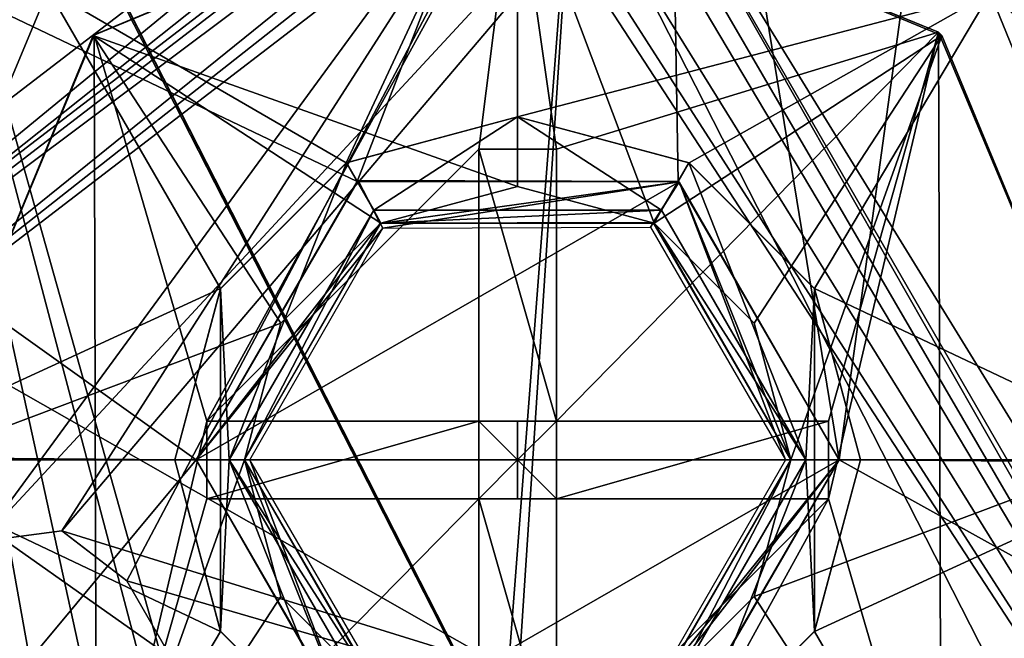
# Model space of a CAD drawing. Header units: millimetres. Extents: x -78 to 78, y -78 to 78.
# Tile 435 of 449: x 57.68 to 62.27, y 35.17 to 38.05. Entities that reach past the tile are written whole.
import ezdxf

# ---------------------------------------------------------------- set-up
doc = ezdxf.new("R2010")
doc.units = ezdxf.units.MM
doc.header["$LTSCALE"] = 41.718519
for name, color, linetype in [('10', 7, 'CONTINUOUS'), ('102', 7, 'CONTINUOUS'), ('113', 7, 'CONTINUOUS'), ('114', 7, 'CONTINUOUS'), ('1152', 7, 'CONTINUOUS'), ('122', 7, 'CONTINUOUS'), ('1236', 7, 'CONTINUOUS'), ('1278', 7, 'CONTINUOUS'), ('1294', 7, 'CONTINUOUS'), ('1295', 7, 'CONTINUOUS'), ('1300', 7, 'CONTINUOUS'), ('1323', 7, 'CONTINUOUS'), ('1378', 7, 'CONTINUOUS'), ('1397', 7, 'CONTINUOUS'), ('1403', 7, 'CONTINUOUS'), ('1533', 7, 'CONTINUOUS'), ('1552', 7, 'CONTINUOUS'), ('1578', 7, 'CONTINUOUS'), ('1607', 7, 'CONTINUOUS'), ('1608', 7, 'CONTINUOUS'), ('1657', 7, 'CONTINUOUS'), ('1721', 7, 'CONTINUOUS'), ('1742', 7, 'CONTINUOUS'), ('1745', 7, 'CONTINUOUS'), ('1746', 7, 'CONTINUOUS'), ('1747', 7, 'CONTINUOUS'), ('1749', 7, 'CONTINUOUS'), ('1756', 7, 'CONTINUOUS'), ('1769', 7, 'CONTINUOUS'), ('2704', 7, 'CONTINUOUS'), ('2720', 7, 'CONTINUOUS'), ('2728', 7, 'CONTINUOUS'), ('2737', 7, 'CONTINUOUS'), ('307', 7, 'CONTINUOUS'), ('319', 7, 'CONTINUOUS'), ('503', 7, 'CONTINUOUS'), ('504', 7, 'CONTINUOUS'), ('505', 7, 'CONTINUOUS'), ('506', 7, 'CONTINUOUS'), ('507', 7, 'CONTINUOUS'), ('508', 7, 'CONTINUOUS'), ('509', 7, 'CONTINUOUS'), ('510', 7, 'CONTINUOUS'), ('511', 7, 'CONTINUOUS'), ('512', 7, 'CONTINUOUS'), ('513', 7, 'CONTINUOUS'), ('514', 7, 'CONTINUOUS'), ('515', 7, 'CONTINUOUS'), ('516', 7, 'CONTINUOUS'), ('517', 7, 'CONTINUOUS'), ('518', 7, 'CONTINUOUS'), ('519', 7, 'CONTINUOUS'), ('520', 7, 'CONTINUOUS'), ('521', 7, 'CONTINUOUS'), ('522', 7, 'CONTINUOUS'), ('523', 7, 'CONTINUOUS'), ('524', 7, 'CONTINUOUS'), ('525', 7, 'CONTINUOUS'), ('526', 7, 'CONTINUOUS'), ('527', 7, 'CONTINUOUS'), ('528', 7, 'CONTINUOUS'), ('529', 7, 'CONTINUOUS'), ('5295', 7, 'CONTINUOUS'), ('5296', 7, 'CONTINUOUS'), ('5297', 7, 'CONTINUOUS'), ('530', 7, 'CONTINUOUS'), ('531', 7, 'CONTINUOUS'), ('5319', 7, 'CONTINUOUS'), ('532', 7, 'CONTINUOUS'), ('5320', 7, 'CONTINUOUS'), ('5321', 7, 'CONTINUOUS'), ('533', 7, 'CONTINUOUS'), ('534', 7, 'CONTINUOUS'), ('535', 7, 'CONTINUOUS'), ('536', 7, 'CONTINUOUS'), ('537', 7, 'CONTINUOUS'), ('538', 7, 'CONTINUOUS'), ('6', 7, 'CONTINUOUS'), ('75', 7, 'CONTINUOUS')]:
    doc.layers.add(name, color=color, linetype=linetype)

msp = doc.modelspace()

# ---------------------------------------------------------------- linework, layer by layer
at = {"layer": '10', "linetype": 'CONTINUOUS'}
for points in [[(58.04, 49.4512, -2), (69.0121, 32.4252, -2), (52.7292, 47.73, -2), (58.04, 49.4512, -2)], [(69.0121, 32.4252, -2), (62.2046, 38.179, -2), (52.7292, 47.73, -2), (69.0121, 32.4252, -2)], [(56.9004, 36.0125, -2), (22.2046, 38.179, -2), (57.8091, 38.1929, -2), (56.9004, 36.0125, -2)], [(62.2046, 38.179, -2), (69.0121, 32.4252, -2), (63.0996, 35.9875, -2), (62.2046, 38.179, -2)], [(22.1909, 33.8071, -2), (23.0996, 35.9875, -2), (57.7954, 33.821, -2), (22.1909, 33.8071, -2)], [(57.7954, 33.821, -2), (23.0996, 35.9875, -2), (56.9004, 36.0125, -2), (57.7954, 33.821, -2)], [(63.0996, 35.9875, -2), (69.0121, 32.4252, -2), (62.1909, 33.8071, -2), (63.0996, 35.9875, -2)]]:
    msp.add_3dface(points, dxfattribs=at)
at = {"layer": '102', "linetype": 'CONTINUOUS'}
for points in [[(57.8091, 38.1929, -2), (60, 39.1, -2), (59.2, 37.3856, -0.5), (57.8091, 38.1929, -2)], [(60, 39.1, -2), (60, 37.6, -0.5), (59.2, 37.3856, -0.5), (60, 39.1, -2)], [(56.9004, 36.0125, -2), (57.8091, 38.1929, -2), (58.6144, 36.8, -0.5), (56.9004, 36.0125, -2)], [(58.6144, 36.8, -0.5), (57.8091, 38.1929, -2), (59.2, 37.3856, -0.5), (58.6144, 36.8, -0.5)], [(58.4, 36, -0.5), (56.9004, 36.0125, -2), (58.6144, 36.8, -0.5), (58.4, 36, -0.5)], [(57.7954, 33.821, -2), (56.9004, 36.0125, -2), (58.6144, 35.2, -0.5), (57.7954, 33.821, -2)], [(58.6144, 35.2, -0.5), (56.9004, 36.0125, -2), (58.4, 36, -0.5), (58.6144, 35.2, -0.5)], [(59.2, 34.6144, -0.5), (57.7954, 33.821, -2), (58.6144, 35.2, -0.5), (59.2, 34.6144, -0.5)]]:
    msp.add_3dface(points, dxfattribs=at)
at = {"layer": '113', "linetype": 'CONTINUOUS'}
for points in [[(60, 39.1, -2), (62.2046, 38.179, -2), (60, 37.6, -0.5), (60, 39.1, -2)], [(60, 37.6, -0.5), (62.2046, 38.179, -2), (60.8, 37.3856, -0.5), (60, 37.6, -0.5)], [(60.8, 37.3856, -0.5), (62.2046, 38.179, -2), (61.3856, 36.8, -0.5), (60.8, 37.3856, -0.5)], [(62.2046, 38.179, -2), (63.0996, 35.9875, -2), (61.3856, 36.8, -0.5), (62.2046, 38.179, -2)], [(61.3856, 36.8, -0.5), (63.0996, 35.9875, -2), (61.6, 36, -0.5), (61.3856, 36.8, -0.5)], [(61.6, 36, -0.5), (63.0996, 35.9875, -2), (61.3856, 35.2, -0.5), (61.6, 36, -0.5)], [(63.0996, 35.9875, -2), (62.1909, 33.8071, -2), (61.3856, 35.2, -0.5), (63.0996, 35.9875, -2)], [(61.3856, 35.2, -0.5), (62.1909, 33.8071, -2), (60.8, 34.6144, -0.5), (61.3856, 35.2, -0.5)]]:
    msp.add_3dface(points, dxfattribs=at)
at = {"layer": '114', "linetype": 'CONTINUOUS'}
for points in [[(59.2, 37.3856, -0.5), (60, 37.6, -0.5), (59.2014, 37.3856), (59.2, 37.3856, -0.5)], [(60, 37.6, -0.5), (60, 37.6), (59.2014, 37.3856), (60, 37.6, -0.5)], [(58.6144, 36.8, -0.5), (59.2, 37.3856, -0.5), (58.6144, 36.7986), (58.6144, 36.8, -0.5)], [(58.6144, 36.7986), (59.2, 37.3856, -0.5), (59.2014, 37.3856), (58.6144, 36.7986)], [(58.4, 36, -0.5), (58.6144, 36.8, -0.5), (58.4, 36), (58.4, 36, -0.5)], [(58.4, 36), (58.6144, 36.8, -0.5), (58.6144, 36.7986), (58.4, 36)], [(58.6144, 35.2, -0.5), (58.4, 36, -0.5), (58.6144, 35.2014), (58.6144, 35.2, -0.5)], [(58.6144, 35.2014), (58.4, 36, -0.5), (58.4, 36), (58.6144, 35.2014)], [(59.2014, 34.6144), (58.6144, 35.2, -0.5), (58.6144, 35.2014), (59.2014, 34.6144)], [(59.2, 34.6144, -0.5), (58.6144, 35.2, -0.5), (59.2014, 34.6144), (59.2, 34.6144, -0.5)]]:
    msp.add_3dface(points, dxfattribs=at)
at = {"layer": '1152', "color": 7, "linetype": 'CONTINUOUS'}
for points in [[(54.2573, 47.5689, 19.2), (65.4023, 30.4828, 19.2), (55.4541, 45.9646, 22.9248), (54.2573, 47.5689, 19.2)], [(55.4541, 45.9646, 22.9248), (65.4023, 30.4828, 19.2), (57.1228, 43.8319, 23.6504), (55.4541, 45.9646, 22.9248)], [(57.1228, 43.8319, 23.6504), (65.4023, 30.4828, 19.2), (58.7509, 41.6681, 22.9248), (57.1228, 43.8319, 23.6504)], [(58.7509, 41.6681, 22.9248), (65.4023, 30.4828, 19.2), (60.2966, 39.4445, 22.2), (58.7509, 41.6681, 22.9248)], [(60.2966, 39.4445, 22.2), (65.4023, 30.4828, 19.2), (62.3992, 36.0262, 22.2), (60.2966, 39.4445, 22.2)]]:
    msp.add_3dface(points, dxfattribs=at)
at = {"layer": '122', "linetype": 'CONTINUOUS'}
for points in [[(60, 37.6, -0.5), (60.8, 37.3856, -0.5), (60, 37.6), (60, 37.6, -0.5)], [(60, 37.6), (60.8, 37.3856, -0.5), (60.7986, 37.3856), (60, 37.6)], [(60.8, 37.3856, -0.5), (61.3856, 36.8, -0.5), (60.7986, 37.3856), (60.8, 37.3856, -0.5)], [(60.7986, 37.3856), (61.3856, 36.8, -0.5), (61.3856, 36.7986), (60.7986, 37.3856)], [(61.3856, 36.8, -0.5), (61.6, 36, -0.5), (61.3856, 36.7986), (61.3856, 36.8, -0.5)], [(61.3856, 36.7986), (61.6, 36, -0.5), (61.6, 36), (61.3856, 36.7986)], [(61.6, 36, -0.5), (61.3856, 35.2, -0.5), (61.6, 36), (61.6, 36, -0.5)], [(61.6, 36), (61.3856, 35.2, -0.5), (61.3856, 35.2014), (61.6, 36)], [(61.3856, 35.2014), (60.8, 34.6144, -0.5), (60.7986, 34.6144), (61.3856, 35.2014)], [(61.3856, 35.2, -0.5), (60.8, 34.6144, -0.5), (61.3856, 35.2014), (61.3856, 35.2, -0.5)]]:
    msp.add_3dface(points, dxfattribs=at)
at = {"layer": '1236', "color": 7, "linetype": 'CONTINUOUS'}
msp.add_3dface([(55.0703, 35.7203, 23.3613), (61.3058, 40.5049, 23.3613), (52.5606, 38.9911, 26.0387), (55.0703, 35.7203, 23.3613)], dxfattribs=at)
at = {"layer": '1278', "color": 7, "linetype": 'CONTINUOUS'}
for points in [[(61.3058, 40.5049, 23.3613), (55.0703, 35.7203, 23.3613), (55.229, 35.5135, 23.2412), (61.3058, 40.5049, 23.3613)], [(61.3713, 40.3968, 23.292), (61.3058, 40.5049, 23.3613), (55.229, 35.5135, 23.2412), (61.3713, 40.3968, 23.292)], [(61.4399, 40.2799, 23.2413), (61.3713, 40.3968, 23.292), (55.229, 35.5135, 23.2412), (61.4399, 40.2799, 23.2413)], [(61.4867, 40.1983, 23.2185), (61.4399, 40.2799, 23.2413), (55.229, 35.5135, 23.2412), (61.4867, 40.1983, 23.2185)], [(55.4019, 35.2882, 23.2), (61.4867, 40.1983, 23.2185), (55.229, 35.5135, 23.2412), (55.4019, 35.2882, 23.2)], [(61.5338, 40.1145, 23.2046), (61.4867, 40.1983, 23.2185), (55.4019, 35.2882, 23.2), (61.5338, 40.1145, 23.2046)], [(61.5807, 40.0294, 23.2), (61.5338, 40.1145, 23.2046), (55.4019, 35.2882, 23.2), (61.5807, 40.0294, 23.2)]]:
    msp.add_3dface(points, dxfattribs=at)
at = {"layer": '1294', "color": 7, "linetype": 'CONTINUOUS'}
msp.add_3dface([(62.4194, 40.5737, 22.2175), (61.5807, 40.0294, 23.2), (63.6074, 36.7237, 23.2), (62.4194, 40.5737, 22.2175)], dxfattribs=at)
at = {"layer": '1295', "color": 7, "linetype": 'CONTINUOUS'}
for points in [[(57.4933, 35.6187, 23.2), (61.5807, 40.0294, 23.2), (55.4019, 35.2882, 23.2), (57.4933, 35.6187, 23.2)], [(61.5807, 40.0294, 23.2), (57.4933, 35.6187, 23.2), (57.8727, 35.6686, 23.2), (61.5807, 40.0294, 23.2)], [(65.4568, 33.3158, 23.2), (61.5807, 40.0294, 23.2), (57.8727, 35.6686, 23.2), (65.4568, 33.3158, 23.2)], [(61.5807, 40.0294, 23.2), (65.4568, 33.3158, 23.2), (63.6074, 36.7237, 23.2), (61.5807, 40.0294, 23.2)], [(65.4568, 33.3158, 23.2), (57.8727, 35.6686, 23.2), (58.1763, 35.4356, 23.2), (65.4568, 33.3158, 23.2)], [(65.4568, 33.3158, 23.2), (58.1763, 35.4356, 23.2), (59.7763, 32.6644, 23.2), (65.4568, 33.3158, 23.2)]]:
    msp.add_3dface(points, dxfattribs=at)
at = {"layer": '1300', "color": 7, "linetype": 'CONTINUOUS'}
msp.add_3dface([(57.1228, 43.8319, 23.6504), (60.2966, 39.4445, 22.2), (55.2085, 35.5403, 22.2), (57.1228, 43.8319, 23.6504)], dxfattribs=at)
at = {"layer": '1323', "color": 7, "linetype": 'CONTINUOUS'}
for points in [[(55.2085, 35.5403, 22.2), (60.2966, 39.4445, 22.2), (57.4933, 35.6187, 22.2), (55.2085, 35.5403, 22.2)], [(57.4933, 35.6187, 22.2), (60.2966, 39.4445, 22.2), (57.8727, 35.6686, 22.2), (57.4933, 35.6187, 22.2)], [(57.8727, 35.6686, 22.2), (60.2966, 39.4445, 22.2), (58.1763, 35.4356, 22.2), (57.8727, 35.6686, 22.2)], [(58.1763, 35.4356, 22.2), (60.2966, 39.4445, 22.2), (59.7763, 32.6644, 22.2), (58.1763, 35.4356, 22.2)], [(59.7763, 32.6644, 22.2), (60.2966, 39.4445, 22.2), (59.8263, 32.285, 22.2), (59.7763, 32.6644, 22.2)], [(60.2966, 39.4445, 22.2), (64.3082, 32.4961, 22.2), (59.8263, 32.285, 22.2), (60.2966, 39.4445, 22.2)], [(60.2966, 39.4445, 22.2), (62.3992, 36.0262, 22.2), (64.3082, 32.4961, 22.2), (60.2966, 39.4445, 22.2)]]:
    msp.add_3dface(points, dxfattribs=at)
at = {"layer": '1378', "color": 7, "linetype": 'CONTINUOUS'}
for points in [[(58.1763, 35.4356, 22.2), (59.7763, 32.6644, 22.2), (58.1763, 35.4356, 23.2), (58.1763, 35.4356, 22.2)], [(58.1763, 35.4356, 23.2), (59.7763, 32.6644, 22.2), (59.7763, 32.6644, 23.2), (58.1763, 35.4356, 23.2)]]:
    msp.add_3dface(points, dxfattribs=at)
at = {"layer": '1397', "color": 7, "linetype": 'CONTINUOUS'}
for points in [[(57.4933, 35.6187, 22.2), (57.8727, 35.6686, 22.2), (57.4933, 35.6187, 23.2), (57.4933, 35.6187, 22.2)], [(57.4933, 35.6187, 23.2), (57.8727, 35.6686, 22.2), (57.8727, 35.6686, 23.2), (57.4933, 35.6187, 23.2)], [(57.8727, 35.6686, 22.2), (58.1763, 35.4356, 22.2), (57.8727, 35.6686, 23.2), (57.8727, 35.6686, 22.2)], [(57.8727, 35.6686, 23.2), (58.1763, 35.4356, 22.2), (58.1763, 35.4356, 23.2), (57.8727, 35.6686, 23.2)]]:
    msp.add_3dface(points, dxfattribs=at)
at = {"layer": '1403', "color": 7, "linetype": 'CONTINUOUS'}
for points in [[(54.2573, 47.5689, 19.2), (58.4307, 42.456, 17.2), (65.4023, 30.4828, 19.2), (54.2573, 47.5689, 19.2)], [(58.4307, 42.456, 17.2), (68.6904, 22.3216, 17.2), (65.4023, 30.4828, 19.2), (58.4307, 42.456, 17.2)]]:
    msp.add_3dface(points, dxfattribs=at)
at = {"layer": '1533', "color": 7, "linetype": 'CONTINUOUS'}
for points in [[(62.6242, 41.2692, 17.2), (67.9711, 31.6996, 17.2), (58.4307, 42.456, 17.2), (62.6242, 41.2692, 17.2)], [(58.4307, 42.456, 17.2), (67.9711, 31.6996, 17.2), (68.6904, 22.3216, 17.2), (58.4307, 42.456, 17.2)]]:
    msp.add_3dface(points, dxfattribs=at)
at = {"layer": '1552', "color": 7, "linetype": 'CONTINUOUS'}
for points in [[(58.4214, 49.4422, -1), (60.0243, 50.1314, -1), (69.5727, 31.8942, -1), (58.4214, 49.4422, -1)], [(60.0243, 50.1314, -1), (71.4062, 31.8942, -1), (69.5727, 31.8942, -1), (60.0243, 50.1314, -1)]]:
    msp.add_3dface(points, dxfattribs=at)
at = {"layer": '1578', "color": 7, "linetype": 'CONTINUOUS'}
msp.add_3dface([(60.0243, 50.1314, -1), (62.7263, 45.5729, 18.2349), (71.4062, 31.8942, -1), (60.0243, 50.1314, -1)], dxfattribs=at)
at = {"layer": '1607', "color": 7, "linetype": 'CONTINUOUS'}
msp.add_3dface([(56.8961, 49.7825), (68.8182, 31.2971), (62.6242, 41.2692, 17.2), (56.8961, 49.7825)], dxfattribs=at)
at = {"layer": '1608', "color": 7, "linetype": 'CONTINUOUS'}
for points in [[(69.0121, 32.4252), (58.0398, 49.4514), (58.8542, 48.8716), (69.0121, 32.4252)], [(69.9811, 30.9014), (69.0121, 32.4252), (58.8542, 48.8716), (69.9811, 30.9014)]]:
    msp.add_3dface(points, dxfattribs=at)
at = {"layer": '1657', "color": 7, "linetype": 'CONTINUOUS'}
msp.add_3dface([(72.787, 23.6521, 19.2), (62.7263, 45.5729, 18.2349), (61.9149, 44.9883, 19.2), (72.787, 23.6521, 19.2)], dxfattribs=at)
at = {"layer": '1721', "color": 7, "linetype": 'CONTINUOUS'}
for points in [[(58.4214, 49.4422, -1), (69.5727, 31.8942, -1), (58.8542, 48.8716), (58.4214, 49.4422, -1)], [(58.8542, 48.8716), (69.5727, 31.8942, -1), (69.8767, 31.1979, -0.7138), (58.8542, 48.8716)], [(69.9811, 30.9014), (58.8542, 48.8716), (69.982, 30.9047, -0.0619), (69.9811, 30.9014)], [(69.982, 30.9047, -0.0619), (58.8542, 48.8716), (69.8767, 31.1979, -0.7138), (69.982, 30.9047, -0.0619)]]:
    msp.add_3dface(points, dxfattribs=at)
at = {"layer": '1742', "linetype": 'CONTINUOUS'}
for points in [[(70.9157, 31.5835, 19.2), (61.9149, 44.9883, 19.2), (57.6995, 51.9363, 19.2), (70.9157, 31.5835, 19.2)], [(72.787, 23.6521, 19.2), (61.9149, 44.9883, 19.2), (70.9157, 31.5835, 19.2), (72.787, 23.6521, 19.2)]]:
    msp.add_3dface(points, dxfattribs=at)
at = {"layer": '1745', "linetype": 'CONTINUOUS'}
msp.add_3dface([(69.7599, 30.9897, 28.7), (56.7696, 51.03, 28.7), (56.7695, 10.7164, 28.7), (69.7599, 30.9897, 28.7)], dxfattribs=at)
at = {"layer": '1746', "linetype": 'CONTINUOUS'}
for points in [[(70.6479, 31.4545, 27.7349), (57.4701, 51.7463, 27.7349), (56.7696, 51.03, 28.7), (70.6479, 31.4545, 27.7349)], [(69.7599, 30.9897, 28.7), (70.6479, 31.4545, 27.7349), (56.7696, 51.03, 28.7), (69.7599, 30.9897, 28.7)]]:
    msp.add_3dface(points, dxfattribs=at)
at = {"layer": '1747', "linetype": 'CONTINUOUS'}
for points in [[(70.6479, 31.4545, 27.7349), (57.6995, 51.9363, 19.2), (57.4701, 51.7463, 27.7349), (70.6479, 31.4545, 27.7349)], [(70.9157, 31.5835, 19.2), (57.6995, 51.9363, 19.2), (70.6479, 31.4545, 27.7349), (70.9157, 31.5835, 19.2)]]:
    msp.add_3dface(points, dxfattribs=at)
at = {"layer": '1749', "linetype": 'CONTINUOUS'}
msp.add_3dface([(63.1901, 41.0327, 19.2), (68.6225, 30.5532, 25.7174), (55.8232, 50.2625, 25.7174), (63.1901, 41.0327, 19.2)], dxfattribs=at)
at = {"layer": '1756', "linetype": 'CONTINUOUS'}
for points in [[(68.6225, 30.5532, 25.7174), (55.4526, 49.9261, 26.2), (55.8232, 50.2625, 25.7174), (68.6225, 30.5532, 25.7174)], [(68.1668, 30.3465, 26.2), (55.4526, 49.9261, 26.2), (68.6225, 30.5532, 25.7174), (68.1668, 30.3465, 26.2)]]:
    msp.add_3dface(points, dxfattribs=at)
at = {"layer": '1769', "linetype": 'CONTINUOUS'}
for points in [[(68.1668, 30.3465, 26.2), (58.5425, 44.2676, 26.2), (55.4526, 49.9261, 26.2), (68.1668, 30.3465, 26.2)], [(52.229, 39.4232, 26.2), (58.5425, 44.2676, 26.2), (68.1668, 30.3465, 26.2), (52.229, 39.4232, 26.2)], [(52.229, 39.4232, 26.2), (67.6081, 28.5654, 26.2), (50.2838, 37.2762, 26.2), (52.229, 39.4232, 26.2)], [(67.6081, 28.5654, 26.2), (52.229, 39.4232, 26.2), (68.1668, 30.3465, 26.2), (67.6081, 28.5654, 26.2)], [(60.256, 25.5201, 26.2), (49.2171, 34.5772, 26.2), (50.2838, 37.2762, 26.2), (60.256, 25.5201, 26.2)], [(67.6081, 28.5654, 26.2), (60.256, 25.5201, 26.2), (50.2838, 37.2762, 26.2), (67.6081, 28.5654, 26.2)]]:
    msp.add_3dface(points, dxfattribs=at)
at = {"layer": '2704', "linetype": 'CONTINUOUS'}
for points in [[(66.5703, 21.6404, 21.67), (56.6343, 41.1393, 21.67), (59.1178, 32.3049, 21.67), (66.5703, 21.6404, 21.67)], [(58.4564, 32.8259, 21.67), (56.6343, 41.1393, 21.67), (57.8143, 34.5625, 21.67), (58.4564, 32.8259, 21.67)], [(56.6343, 41.1393, 21.67), (58.4564, 32.8259, 21.67), (58.8393, 32.7872, 21.67), (56.6343, 41.1393, 21.67)], [(57.8143, 34.5625, 21.67), (56.6343, 41.1393, 21.67), (57.5359, 35.0448, 21.67), (57.8143, 34.5625, 21.67)], [(59.1178, 32.3049, 21.67), (56.6343, 41.1393, 21.67), (58.8393, 32.7872, 21.67), (59.1178, 32.3049, 21.67)], [(58.707, 21.4384, 21.67), (55.1976, 33.6948, 21.67), (47.837, 40.2223, 21.67), (58.707, 21.4384, 21.67)]]:
    msp.add_3dface(points, dxfattribs=at)
at = {"layer": '2720', "linetype": 'CONTINUOUS'}
for points in [[(56.5926, 41.1966, 20.074), (66.5547, 21.688, 20.074), (47.8792, 40.1721, 20.074), (56.5926, 41.1966, 20.074)], [(47.8792, 40.1721, 20.074), (66.5547, 21.688, 20.074), (58.725, 21.3895, 20.074), (47.8792, 40.1721, 20.074)]]:
    msp.add_3dface(points, dxfattribs=at)
at = {"layer": '2728', "linetype": 'CONTINUOUS'}
for points in [[(56.5926, 41.1966, 20.074), (56.6343, 41.1393, 21.67), (66.5547, 21.688, 20.074), (56.5926, 41.1966, 20.074)], [(56.6343, 41.1393, 21.67), (66.5703, 21.6404, 21.67), (66.5547, 21.688, 20.074), (56.6343, 41.1393, 21.67)]]:
    msp.add_3dface(points, dxfattribs=at)
at = {"layer": '2737', "linetype": 'CONTINUOUS'}
for points in [[(58.707, 21.4384, 21.67), (47.837, 40.2223, 21.67), (47.8792, 40.1721, 20.074), (58.707, 21.4384, 21.67)], [(58.707, 21.4384, 21.67), (47.8792, 40.1721, 20.074), (58.725, 21.3895, 20.074), (58.707, 21.4384, 21.67)]]:
    msp.add_3dface(points, dxfattribs=at)
at = {"layer": '307', "linetype": 'CONTINUOUS'}
for points in [[(59.2014, 37.3856), (60, 37.6), (59.3285, 37.1651), (59.2014, 37.3856)], [(59.3285, 37.1651), (60, 37.6), (60.6715, 37.1651), (59.3285, 37.1651)], [(60, 37.6), (60.7986, 37.3856), (60.6715, 37.1651), (60, 37.6)], [(58.6144, 36.7986), (59.2014, 37.3856), (58.6547, 36), (58.6144, 36.7986)], [(58.6547, 36), (59.2014, 37.3856), (59.3285, 37.1651), (58.6547, 36)], [(60.7986, 37.3856), (61.3453, 36), (60.6715, 37.1651), (60.7986, 37.3856)], [(60.7986, 37.3856), (61.3856, 36.7986), (61.3453, 36), (60.7986, 37.3856)], [(58.6144, 35.2014), (58.4, 36), (58.6144, 36.7986), (58.6144, 35.2014)], [(58.6144, 35.2014), (58.6144, 36.7986), (58.6547, 36), (58.6144, 35.2014)], [(61.3856, 36.7986), (61.3856, 35.2014), (61.3453, 36), (61.3856, 36.7986)], [(61.3856, 36.7986), (61.6, 36), (61.3856, 35.2014), (61.3856, 36.7986)], [(59.2014, 34.6144), (58.6144, 35.2014), (58.6547, 36), (59.2014, 34.6144)], [(59.3285, 34.8349), (59.2014, 34.6144), (58.6547, 36), (59.3285, 34.8349)], [(61.3453, 36), (60.7986, 34.6144), (60.6715, 34.8349), (61.3453, 36)], [(61.3856, 35.2014), (60.7986, 34.6144), (61.3453, 36), (61.3856, 35.2014)]]:
    msp.add_3dface(points, dxfattribs=at)
at = {"layer": '319', "linetype": 'CONTINUOUS'}
for points in [[(60.6849, 41, 1.5), (51.5, 41, 1.5), (59.2513, 37.299, 1.5), (60.6849, 41, 1.5)], [(51.5, 41, 1.5), (56, 33, 1.5), (58.5, 36, 1.5), (51.5, 41, 1.5)], [(51.5, 41, 1.5), (58.5, 36, 1.5), (59.2513, 37.299, 1.5), (51.5, 41, 1.5)], [(60.7487, 37.299, 1.5), (60.6849, 41, 1.5), (59.2513, 37.299, 1.5), (60.7487, 37.299, 1.5)], [(62.138, 40.6245, 1.5), (60.6849, 41, 1.5), (61.5, 36, 1.5), (62.138, 40.6245, 1.5)], [(61.5, 36, 1.5), (60.6849, 41, 1.5), (60.7487, 37.299, 1.5), (61.5, 36, 1.5)], [(66.9048, 33, 1.5), (62.138, 40.6245, 1.5), (61.5, 36, 1.5), (66.9048, 33, 1.5)], [(66.9048, 33, 1.5), (63.2275, 39.5922, 1.5), (62.138, 40.6245, 1.5), (66.9048, 33, 1.5)], [(58.5, 36, 1.5), (56, 33, 1.5), (59.2513, 34.701, 1.5), (58.5, 36, 1.5)], [(60.7487, 34.701, 1.5), (66.9048, 33, 1.5), (61.5, 36, 1.5), (60.7487, 34.701, 1.5)]]:
    msp.add_3dface(points, dxfattribs=at)
at = {"layer": '503', "linetype": 'CONTINUOUS'}
for points in [[(59.2565, 37.3027, 3), (58.5, 36, 3), (60.754, 37.2967, 3), (59.2565, 37.3027, 3)], [(60.754, 37.2967, 3), (58.5, 36, 3), (61.5, 36, 3), (60.754, 37.2967, 3)], [(61.5, 36, 3), (58.5, 36, 3), (59.246, 34.7033, 3), (61.5, 36, 3)], [(60.7435, 34.6973, 3), (61.5, 36, 3), (59.246, 34.7033, 3), (60.7435, 34.6973, 3)]]:
    msp.add_3dface(points, dxfattribs=at)
at = {"layer": '504', "linetype": 'CONTINUOUS'}
for points in [[(59.2513, 37.299, 1.5), (58.5, 36, 1.5), (59.2565, 37.3027, 3), (59.2513, 37.299, 1.5)], [(58.5, 36, 1.5), (58.5, 36, 3), (59.2565, 37.3027, 3), (58.5, 36, 1.5)], [(60.7487, 37.299, 1.5), (59.2513, 37.299, 1.5), (59.2565, 37.3027, 3), (60.7487, 37.299, 1.5)], [(60.7487, 37.299, 1.5), (59.2565, 37.3027, 3), (60.754, 37.2967, 3), (60.7487, 37.299, 1.5)], [(61.5, 36, 1.5), (60.7487, 37.299, 1.5), (61.5, 36, 3), (61.5, 36, 1.5)], [(60.7487, 37.299, 1.5), (60.754, 37.2967, 3), (61.5, 36, 3), (60.7487, 37.299, 1.5)]]:
    msp.add_3dface(points, dxfattribs=at)
at = {"layer": '505', "linetype": 'CONTINUOUS'}
for points in [[(58.5, 36, 1.5), (59.2513, 34.701, 1.5), (58.5, 36, 3), (58.5, 36, 1.5)], [(58.5, 36, 3), (59.2513, 34.701, 1.5), (59.246, 34.7033, 3), (58.5, 36, 3)], [(60.7487, 34.701, 1.5), (61.5, 36, 1.5), (60.7435, 34.6973, 3), (60.7487, 34.701, 1.5)], [(61.5, 36, 1.5), (61.5, 36, 3), (60.7435, 34.6973, 3), (61.5, 36, 1.5)]]:
    msp.add_3dface(points, dxfattribs=at)
at = {"layer": '506', "linetype": 'CONTINUOUS'}
for points in [[(59.3285, 34.8349), (58.6547, 36), (59.3625, 34.8958, -0.25), (59.3285, 34.8349)], [(58.6547, 36), (58.725, 36, -0.25), (59.3625, 34.8958, -0.25), (58.6547, 36)], [(61.275, 36, -0.25), (60.6715, 34.8349), (60.6375, 34.8958, -0.25), (61.275, 36, -0.25)], [(61.3453, 36), (60.6715, 34.8349), (61.275, 36, -0.25), (61.3453, 36)]]:
    msp.add_3dface(points, dxfattribs=at)
at = {"layer": '507', "linetype": 'CONTINUOUS'}
for points in [[(58.6547, 36), (59.3285, 37.1651), (58.725, 36, -0.25), (58.6547, 36)], [(58.725, 36, -0.25), (59.3285, 37.1651), (59.3625, 37.1042, -0.25), (58.725, 36, -0.25)], [(59.3285, 37.1651), (60.6715, 37.1651), (59.3625, 37.1042, -0.25), (59.3285, 37.1651)], [(59.3625, 37.1042, -0.25), (60.6715, 37.1651), (60.6375, 37.1042, -0.25), (59.3625, 37.1042, -0.25)], [(60.6715, 37.1651), (61.3453, 36), (60.6375, 37.1042, -0.25), (60.6715, 37.1651)], [(60.6375, 37.1042, -0.25), (61.3453, 36), (61.275, 36, -0.25), (60.6375, 37.1042, -0.25)]]:
    msp.add_3dface(points, dxfattribs=at)
at = {"layer": '508', "linetype": 'CONTINUOUS'}
for points in [[(59.3625, 37.1042, -0.35), (60.6375, 37.1042, -0.25), (60, 37.275, -0.35), (59.3625, 37.1042, -0.35)], [(60, 37.275, -0.35), (60.6375, 37.1042, -0.25), (60.6375, 37.1042, -0.35), (60, 37.275, -0.35)], [(58.725, 36, -0.25), (59.3625, 37.1042, -0.25), (58.725, 36, -0.35), (58.725, 36, -0.25)], [(58.725, 36, -0.35), (59.3625, 37.1042, -0.25), (58.8958, 36.6375, -0.35), (58.725, 36, -0.35)], [(58.8958, 36.6375, -0.35), (59.3625, 37.1042, -0.25), (59.3625, 37.1042, -0.35), (58.8958, 36.6375, -0.35)], [(59.3625, 37.1042, -0.25), (60.6375, 37.1042, -0.25), (59.3625, 37.1042, -0.35), (59.3625, 37.1042, -0.25)], [(60.6375, 37.1042, -0.25), (61.275, 36, -0.25), (60.6375, 37.1042, -0.35), (60.6375, 37.1042, -0.25)], [(60.6375, 37.1042, -0.35), (61.275, 36, -0.25), (61.1042, 36.6375, -0.35), (60.6375, 37.1042, -0.35)], [(61.1042, 36.6375, -0.35), (61.275, 36, -0.25), (61.275, 36, -0.35), (61.1042, 36.6375, -0.35)]]:
    msp.add_3dface(points, dxfattribs=at)
at = {"layer": '509', "linetype": 'CONTINUOUS'}
for points in [[(58.725, 36, -0.25), (58.725, 36, -0.35), (58.8958, 35.3625, -0.35), (58.725, 36, -0.25)], [(58.725, 36, -0.25), (58.8958, 35.3625, -0.35), (59.3625, 34.8958, -0.35), (58.725, 36, -0.25)], [(58.725, 36, -0.25), (59.3625, 34.8958, -0.35), (59.3625, 34.8958, -0.25), (58.725, 36, -0.25)], [(61.275, 36, -0.35), (61.275, 36, -0.25), (60.6375, 34.8958, -0.25), (61.275, 36, -0.35)], [(61.1042, 35.3625, -0.35), (61.275, 36, -0.35), (60.6375, 34.8958, -0.25), (61.1042, 35.3625, -0.35)], [(60.6375, 34.8958, -0.35), (61.1042, 35.3625, -0.35), (60.6375, 34.8958, -0.25), (60.6375, 34.8958, -0.35)]]:
    msp.add_3dface(points, dxfattribs=at)
at = {"layer": '510', "linetype": 'CONTINUOUS'}
for points in [[(58.725, 36, -0.35), (57.2, 36, -1.875), (58.0201, 34.0201, -1.875), (58.725, 36, -0.35)], [(58.725, 36, -0.35), (58.0201, 34.0201, -1.875), (58.8958, 35.3625, -0.35), (58.725, 36, -0.35)], [(62.8, 36, -1.875), (61.275, 36, -0.35), (61.1042, 35.3625, -0.35), (62.8, 36, -1.875)], [(61.9799, 34.0201, -1.875), (62.8, 36, -1.875), (61.1042, 35.3625, -0.35), (61.9799, 34.0201, -1.875)], [(58.8958, 35.3625, -0.35), (58.0201, 34.0201, -1.875), (59.3625, 34.8958, -0.35), (58.8958, 35.3625, -0.35)], [(60.6375, 34.8958, -0.35), (61.9799, 34.0201, -1.875), (61.1042, 35.3625, -0.35), (60.6375, 34.8958, -0.35)]]:
    msp.add_3dface(points, dxfattribs=at)
at = {"layer": '511', "linetype": 'CONTINUOUS'}
for points in [[(58.0201, 37.9799, -1.875), (60, 37.275, -0.35), (60, 38.8, -1.875), (58.0201, 37.9799, -1.875)], [(60, 37.275, -0.35), (60.6375, 37.1042, -0.35), (60, 38.8, -1.875), (60, 37.275, -0.35)], [(60, 38.8, -1.875), (60.6375, 37.1042, -0.35), (61.9799, 37.9799, -1.875), (60, 38.8, -1.875)], [(57.2, 36, -1.875), (58.8958, 36.6375, -0.35), (58.0201, 37.9799, -1.875), (57.2, 36, -1.875)], [(58.8958, 36.6375, -0.35), (59.3625, 37.1042, -0.35), (58.0201, 37.9799, -1.875), (58.8958, 36.6375, -0.35)], [(59.3625, 37.1042, -0.35), (60, 37.275, -0.35), (58.0201, 37.9799, -1.875), (59.3625, 37.1042, -0.35)], [(60.6375, 37.1042, -0.35), (61.1042, 36.6375, -0.35), (61.9799, 37.9799, -1.875), (60.6375, 37.1042, -0.35)], [(61.1042, 36.6375, -0.35), (61.275, 36, -0.35), (61.9799, 37.9799, -1.875), (61.1042, 36.6375, -0.35)], [(61.275, 36, -0.35), (62.8, 36, -1.875), (61.9799, 37.9799, -1.875), (61.275, 36, -0.35)], [(58.725, 36, -0.35), (58.8958, 36.6375, -0.35), (57.2, 36, -1.875), (58.725, 36, -0.35)]]:
    msp.add_3dface(points, dxfattribs=at)
at = {"layer": '512', "linetype": 'CONTINUOUS'}
for points in [[(58.0201, 37.9799, -1.875), (60, 38.8, -1.875), (58.0235, 37.9829, -2), (58.0201, 37.9799, -1.875)], [(58.0235, 37.9829, -2), (60, 38.8, -1.875), (59.9889, 38.7999, -2), (58.0235, 37.9829, -2)], [(59.9889, 38.7999, -2), (60, 38.8, -1.875), (61.9643, 37.9949, -2), (59.9889, 38.7999, -2)], [(60, 38.8, -1.875), (61.9799, 37.9799, -1.875), (61.9643, 37.9949, -2), (60, 38.8, -1.875)], [(57.2, 36, -2), (58.0201, 37.9799, -1.875), (58.0235, 37.9829, -2), (57.2, 36, -2)], [(57.2, 36, -1.875), (58.0201, 37.9799, -1.875), (57.2, 36, -2), (57.2, 36, -1.875)], [(61.9799, 37.9799, -1.875), (62.8, 36, -1.875), (61.9643, 37.9949, -2), (61.9799, 37.9799, -1.875)], [(61.9643, 37.9949, -2), (62.8, 36, -1.875), (62.8, 36, -2), (61.9643, 37.9949, -2)]]:
    msp.add_3dface(points, dxfattribs=at)
at = {"layer": '513', "linetype": 'CONTINUOUS'}
for points in [[(57.2, 36, -1.875), (57.2, 36, -2), (58.0357, 34.0051, -2), (57.2, 36, -1.875)], [(57.2, 36, -1.875), (58.0357, 34.0051, -2), (58.0201, 34.0201, -1.875), (57.2, 36, -1.875)], [(61.9765, 34.0171, -2), (62.8, 36, -2), (61.9799, 34.0201, -1.875), (61.9765, 34.0171, -2)], [(62.8, 36, -2), (62.8, 36, -1.875), (61.9799, 34.0201, -1.875), (62.8, 36, -2)]]:
    msp.add_3dface(points, dxfattribs=at)
at = {"layer": '514', "linetype": 'CONTINUOUS'}
for points in [[(58.0235, 37.9829, -2), (59.9889, 38.7999, -2), (58.55, 36.1812, -2), (58.0235, 37.9829, -2)], [(58.55, 36.1812, -2), (59.9889, 38.7999, -2), (59.8188, 37.45, -2), (58.55, 36.1812, -2)], [(59.8188, 37.45, -2), (59.9889, 38.7999, -2), (60.1812, 37.45, -2), (59.8188, 37.45, -2)], [(59.9889, 38.7999, -2), (61.9643, 37.9949, -2), (60.1812, 37.45, -2), (59.9889, 38.7999, -2)], [(57.2, 36, -2), (58.0235, 37.9829, -2), (58.0357, 34.0051, -2), (57.2, 36, -2)], [(58.0357, 34.0051, -2), (58.0235, 37.9829, -2), (58.55, 36.1812, -2), (58.0357, 34.0051, -2)], [(60.1812, 37.45, -2), (61.9643, 37.9949, -2), (60.1812, 36.1812, -2), (60.1812, 37.45, -2)], [(60.1812, 36.1812, -2), (61.9643, 37.9949, -2), (61.45, 36.1812, -2), (60.1812, 36.1812, -2)], [(61.9643, 37.9949, -2), (61.9765, 34.0171, -2), (61.45, 35.8188, -2), (61.9643, 37.9949, -2)], [(61.45, 36.1812, -2), (61.9643, 37.9949, -2), (61.45, 35.8188, -2), (61.45, 36.1812, -2)], [(61.9643, 37.9949, -2), (62.8, 36, -2), (61.9765, 34.0171, -2), (61.9643, 37.9949, -2)], [(59.8188, 36.1812, -2), (58.55, 36.1812, -2), (59.8188, 37.45, -2), (59.8188, 36.1812, -2)], [(58.55, 35.8188, -2), (58.0357, 34.0051, -2), (58.55, 36.1812, -2), (58.55, 35.8188, -2)], [(59.8188, 34.55, -2), (58.0357, 34.0051, -2), (59.8188, 35.8188, -2), (59.8188, 34.55, -2)], [(59.8188, 35.8188, -2), (58.0357, 34.0051, -2), (58.55, 35.8188, -2), (59.8188, 35.8188, -2)], [(61.9765, 34.0171, -2), (60.0111, 33.2001, -2), (61.45, 35.8188, -2), (61.9765, 34.0171, -2)], [(60.0111, 33.2001, -2), (60.1812, 34.55, -2), (61.45, 35.8188, -2), (60.0111, 33.2001, -2)], [(61.45, 35.8188, -2), (60.1812, 34.55, -2), (60.1812, 35.8188, -2), (61.45, 35.8188, -2)]]:
    msp.add_3dface(points, dxfattribs=at)
at = {"layer": '515', "linetype": 'CONTINUOUS'}
for points in [[(60.1812, 34.55, -2), (59.8188, 34.55, -2), (59.8188, 35.8188, -0.7312), (60.1812, 34.55, -2)], [(60.1812, 35.8188, -0.7312), (60.1812, 34.55, -2), (59.8188, 35.8188, -0.7312), (60.1812, 35.8188, -0.7312)]]:
    msp.add_3dface(points, dxfattribs=at)
at = {"layer": '516', "linetype": 'CONTINUOUS'}
msp.add_3dface([(59.8188, 35.8188, -0.7312), (59.8188, 36, -0.55), (60, 36, -0.55), (59.8188, 35.8188, -0.7312)], dxfattribs=at)
at = {"layer": '517', "linetype": 'CONTINUOUS'}
msp.add_3dface([(60.1812, 35.8188, -0.7312), (60, 36, -0.55), (60.1812, 36, -0.55), (60.1812, 35.8188, -0.7312)], dxfattribs=at)
at = {"layer": '518', "linetype": 'CONTINUOUS'}
msp.add_3dface([(60.1812, 37.45, -2), (60.1812, 36.1812, -2), (60.1812, 36.1812, -0.7312), (60.1812, 37.45, -2)], dxfattribs=at)
at = {"layer": '519', "linetype": 'CONTINUOUS'}
msp.add_3dface([(60.1812, 35.8188, -2), (60.1812, 34.55, -2), (60.1812, 35.8188, -0.7312), (60.1812, 35.8188, -2)], dxfattribs=at)
at = {"layer": '520', "linetype": 'CONTINUOUS'}
msp.add_3dface([(60.1812, 35.8188, -0.7312), (60.1812, 36, -0.55), (60.1812, 36.1812, -0.7312), (60.1812, 35.8188, -0.7312)], dxfattribs=at)
at = {"layer": '521', "linetype": 'CONTINUOUS'}
msp.add_3dface([(59.8188, 34.55, -2), (59.8188, 35.8188, -2), (59.8188, 35.8188, -0.7312), (59.8188, 34.55, -2)], dxfattribs=at)
at = {"layer": '522', "linetype": 'CONTINUOUS'}
for points in [[(59.8188, 37.45, -2), (60.1812, 37.45, -2), (60.1812, 36.1812, -0.7312), (59.8188, 37.45, -2)], [(59.8188, 36.1812, -0.7312), (59.8188, 37.45, -2), (60.1812, 36.1812, -0.7312), (59.8188, 36.1812, -0.7312)]]:
    msp.add_3dface(points, dxfattribs=at)
at = {"layer": '523', "linetype": 'CONTINUOUS'}
msp.add_3dface([(59.8188, 35.8188, -0.7312), (59.8188, 36.1812, -0.7312), (59.8188, 36, -0.55), (59.8188, 35.8188, -0.7312)], dxfattribs=at)
at = {"layer": '524', "linetype": 'CONTINUOUS'}
msp.add_3dface([(60.1812, 35.8188, -0.7312), (59.8188, 35.8188, -0.7312), (60, 35.8188, -0.55), (60.1812, 35.8188, -0.7312)], dxfattribs=at)
at = {"layer": '525', "linetype": 'CONTINUOUS'}
msp.add_3dface([(61.45, 35.8188, -2), (60.1812, 35.8188, -2), (60.1812, 35.8188, -0.7312), (61.45, 35.8188, -2)], dxfattribs=at)
at = {"layer": '526', "linetype": 'CONTINUOUS'}
msp.add_3dface([(59.8188, 36, -0.55), (59.8188, 36.1812, -0.7312), (60, 36, -0.55), (59.8188, 36, -0.55)], dxfattribs=at)
at = {"layer": '527', "linetype": 'CONTINUOUS'}
msp.add_3dface([(60.1812, 36, -0.55), (60, 36, -0.55), (60.1812, 36.1812, -0.7312), (60.1812, 36, -0.55)], dxfattribs=at)
at = {"layer": '528', "linetype": 'CONTINUOUS'}
msp.add_3dface([(59.8188, 35.8188, -0.7312), (60, 36, -0.55), (60, 35.8188, -0.55), (59.8188, 35.8188, -0.7312)], dxfattribs=at)
at = {"layer": '529', "linetype": 'CONTINUOUS'}
msp.add_3dface([(59.8188, 36.1812, -0.7312), (60.1812, 36.1812, -0.7312), (60, 36.1812, -0.55), (59.8188, 36.1812, -0.7312)], dxfattribs=at)
at = {"layer": '5295', "linetype": 'CONTINUOUS'}
for points in [[(58.5, 36), (59.25, 34.701), (58.5, 36, 1.5), (58.5, 36)], [(58.5, 36, 1.5), (59.25, 34.701), (59.246, 34.7033, 1.5), (58.5, 36, 1.5)], [(60.75, 34.701), (61.5, 36), (60.7435, 34.6973, 1.5), (60.75, 34.701)], [(60.7435, 34.6973, 1.5), (61.5, 36), (61.5, 36, 1.5), (60.7435, 34.6973, 1.5)]]:
    msp.add_3dface(points, dxfattribs=at)
at = {"layer": '5296', "linetype": 'CONTINUOUS'}
for points in [[(58.5, 36), (58.5, 36, 1.5), (59.2565, 37.3027, 1.5), (58.5, 36)], [(59.25, 37.299), (58.5, 36), (59.2565, 37.3027, 1.5), (59.25, 37.299)], [(60.75, 37.299), (59.25, 37.299), (59.2565, 37.3027, 1.5), (60.75, 37.299)], [(60.754, 37.2967, 1.5), (60.75, 37.299), (59.2565, 37.3027, 1.5), (60.754, 37.2967, 1.5)], [(61.5, 36, 1.5), (61.5, 36), (60.75, 37.299), (61.5, 36, 1.5)], [(61.5, 36, 1.5), (60.75, 37.299), (60.754, 37.2967, 1.5), (61.5, 36, 1.5)]]:
    msp.add_3dface(points, dxfattribs=at)
at = {"layer": '5297', "linetype": 'CONTINUOUS'}
for points in [[(59.2565, 37.3027, 1.5), (58.5, 36, 1.5), (59.3716, 37.0806, 1.5), (59.2565, 37.3027, 1.5)], [(60.754, 37.2967, 1.5), (59.2565, 37.3027, 1.5), (59.3716, 37.0806, 1.5), (60.754, 37.2967, 1.5)], [(60.6196, 37.0856, 1.5), (60.754, 37.2967, 1.5), (59.3716, 37.0806, 1.5), (60.6196, 37.0856, 1.5)], [(61.25, 36, 1.5), (60.754, 37.2967, 1.5), (60.6196, 37.0856, 1.5), (61.25, 36, 1.5)], [(61.5, 36, 1.5), (60.754, 37.2967, 1.5), (61.25, 36, 1.5), (61.5, 36, 1.5)], [(59.3716, 37.0806, 1.5), (58.5, 36, 1.5), (58.75, 36, 1.5), (59.3716, 37.0806, 1.5)], [(58.5, 36, 1.5), (59.246, 34.7033, 1.5), (58.75, 36, 1.5), (58.5, 36, 1.5)], [(58.75, 36, 1.5), (59.246, 34.7033, 1.5), (59.3804, 34.9144, 1.5), (58.75, 36, 1.5)], [(60.7435, 34.6973, 1.5), (61.5, 36, 1.5), (60.6284, 34.9194, 1.5), (60.7435, 34.6973, 1.5)], [(61.5, 36, 1.5), (61.25, 36, 1.5), (60.6284, 34.9194, 1.5), (61.5, 36, 1.5)]]:
    msp.add_3dface(points, dxfattribs=at)
at = {"layer": '530', "linetype": 'CONTINUOUS'}
msp.add_3dface([(59.8188, 35.8188, -2), (58.55, 35.8188, -2), (59.8188, 35.8188, -0.7312), (59.8188, 35.8188, -2)], dxfattribs=at)
at = {"layer": '531', "linetype": 'CONTINUOUS'}
for points in [[(61.45, 36.1812, -2), (61.45, 35.8188, -2), (60.1812, 35.8188, -0.7312), (61.45, 36.1812, -2)], [(61.45, 36.1812, -2), (60.1812, 35.8188, -0.7312), (60.1812, 36.1812, -0.7312), (61.45, 36.1812, -2)]]:
    msp.add_3dface(points, dxfattribs=at)
at = {"layer": '5319', "linetype": 'CONTINUOUS'}
for points in [[(59.3625, 34.8958, 3), (58.725, 36, 3), (59.368, 34.8927, 0.55), (59.3625, 34.8958, 3)], [(59.368, 34.8927, 0.55), (58.725, 36, 3), (58.725, 36, 0.55), (59.368, 34.8927, 0.55)], [(61.275, 36, 3), (60.6375, 34.8958, 3), (61.275, 36, 0.55), (61.275, 36, 3)], [(61.275, 36, 0.55), (60.6375, 34.8958, 3), (60.6409, 34.8978, 0.55), (61.275, 36, 0.55)]]:
    msp.add_3dface(points, dxfattribs=at)
at = {"layer": '532', "linetype": 'CONTINUOUS'}
msp.add_3dface([(60.1812, 36.1812, -2), (61.45, 36.1812, -2), (60.1812, 36.1812, -0.7312), (60.1812, 36.1812, -2)], dxfattribs=at)
at = {"layer": '5320', "linetype": 'CONTINUOUS'}
for points in [[(58.725, 36, 0.55), (58.725, 36, 3), (59.3625, 37.1042, 3), (58.725, 36, 0.55)], [(58.725, 36, 0.55), (59.3625, 37.1042, 3), (59.3591, 37.1022, 0.55), (58.725, 36, 0.55)], [(59.3591, 37.1022, 0.55), (59.3625, 37.1042, 3), (60.632, 37.1073, 0.55), (59.3591, 37.1022, 0.55)], [(59.3625, 37.1042, 3), (60.6375, 37.1042, 3), (60.632, 37.1073, 0.55), (59.3625, 37.1042, 3)], [(61.275, 36, 3), (61.275, 36, 0.55), (60.632, 37.1073, 0.55), (61.275, 36, 3)], [(60.6375, 37.1042, 3), (61.275, 36, 3), (60.632, 37.1073, 0.55), (60.6375, 37.1042, 3)]]:
    msp.add_3dface(points, dxfattribs=at)
at = {"layer": '5321', "linetype": 'CONTINUOUS'}
for points in [[(58.5, 36, 0.55), (59.3591, 37.1022, 0.55), (59.2565, 37.3027, 0.55), (58.5, 36, 0.55)], [(59.2565, 37.3027, 0.55), (59.3591, 37.1022, 0.55), (60.754, 37.2967, 0.55), (59.2565, 37.3027, 0.55)], [(59.3591, 37.1022, 0.55), (60.632, 37.1073, 0.55), (60.754, 37.2967, 0.55), (59.3591, 37.1022, 0.55)], [(60.632, 37.1073, 0.55), (61.275, 36, 0.55), (60.754, 37.2967, 0.55), (60.632, 37.1073, 0.55)], [(60.754, 37.2967, 0.55), (61.275, 36, 0.55), (61.5, 36, 0.55), (60.754, 37.2967, 0.55)], [(58.725, 36, 0.55), (59.3591, 37.1022, 0.55), (58.5, 36, 0.55), (58.725, 36, 0.55)], [(58.725, 36, 0.55), (58.5, 36, 0.55), (59.246, 34.7033, 0.55), (58.725, 36, 0.55)], [(59.368, 34.8927, 0.55), (58.725, 36, 0.55), (59.246, 34.7033, 0.55), (59.368, 34.8927, 0.55)], [(61.275, 36, 0.55), (60.6409, 34.8978, 0.55), (61.5, 36, 0.55), (61.275, 36, 0.55)], [(61.5, 36, 0.55), (60.6409, 34.8978, 0.55), (60.7435, 34.6973, 0.55), (61.5, 36, 0.55)]]:
    msp.add_3dface(points, dxfattribs=at)
at = {"layer": '533', "linetype": 'CONTINUOUS'}
msp.add_3dface([(60, 36, -0.55), (60.1812, 35.8188, -0.7312), (60, 35.8188, -0.55), (60, 36, -0.55)], dxfattribs=at)
at = {"layer": '534', "linetype": 'CONTINUOUS'}
msp.add_3dface([(59.8188, 36.1812, -2), (59.8188, 37.45, -2), (59.8188, 36.1812, -0.7312), (59.8188, 36.1812, -2)], dxfattribs=at)
at = {"layer": '535', "linetype": 'CONTINUOUS'}
msp.add_3dface([(60, 36, -0.55), (59.8188, 36.1812, -0.7312), (60, 36.1812, -0.55), (60, 36, -0.55)], dxfattribs=at)
at = {"layer": '536', "linetype": 'CONTINUOUS'}
for points in [[(58.55, 35.8188, -2), (58.55, 36.1812, -2), (59.8188, 36.1812, -0.7312), (58.55, 35.8188, -2)], [(59.8188, 35.8188, -0.7312), (58.55, 35.8188, -2), (59.8188, 36.1812, -0.7312), (59.8188, 35.8188, -0.7312)]]:
    msp.add_3dface(points, dxfattribs=at)
at = {"layer": '537', "linetype": 'CONTINUOUS'}
msp.add_3dface([(58.55, 36.1812, -2), (59.8188, 36.1812, -2), (59.8188, 36.1812, -0.7312), (58.55, 36.1812, -2)], dxfattribs=at)
at = {"layer": '538', "linetype": 'CONTINUOUS'}
msp.add_3dface([(60.1812, 36.1812, -0.7312), (60, 36, -0.55), (60, 36.1812, -0.55), (60.1812, 36.1812, -0.7312)], dxfattribs=at)
at = {"layer": '6', "linetype": 'CONTINUOUS'}
msp.add_3dface([(56.8961, 49.7825), (63.2275, 39.5922), (68.8182, 31.2971), (56.8961, 49.7825)], dxfattribs=at)
at = {"layer": '75', "linetype": 'CONTINUOUS'}
for points in [[(69.0121, 32.4252), (58.04, 49.4512, -2), (58.0398, 49.4514), (69.0121, 32.4252)], [(69.0121, 32.4252, -2), (58.04, 49.4512, -2), (69.0121, 32.4252), (69.0121, 32.4252, -2)]]:
    msp.add_3dface(points, dxfattribs=at)

doc.saveas('drawing.dxf')
